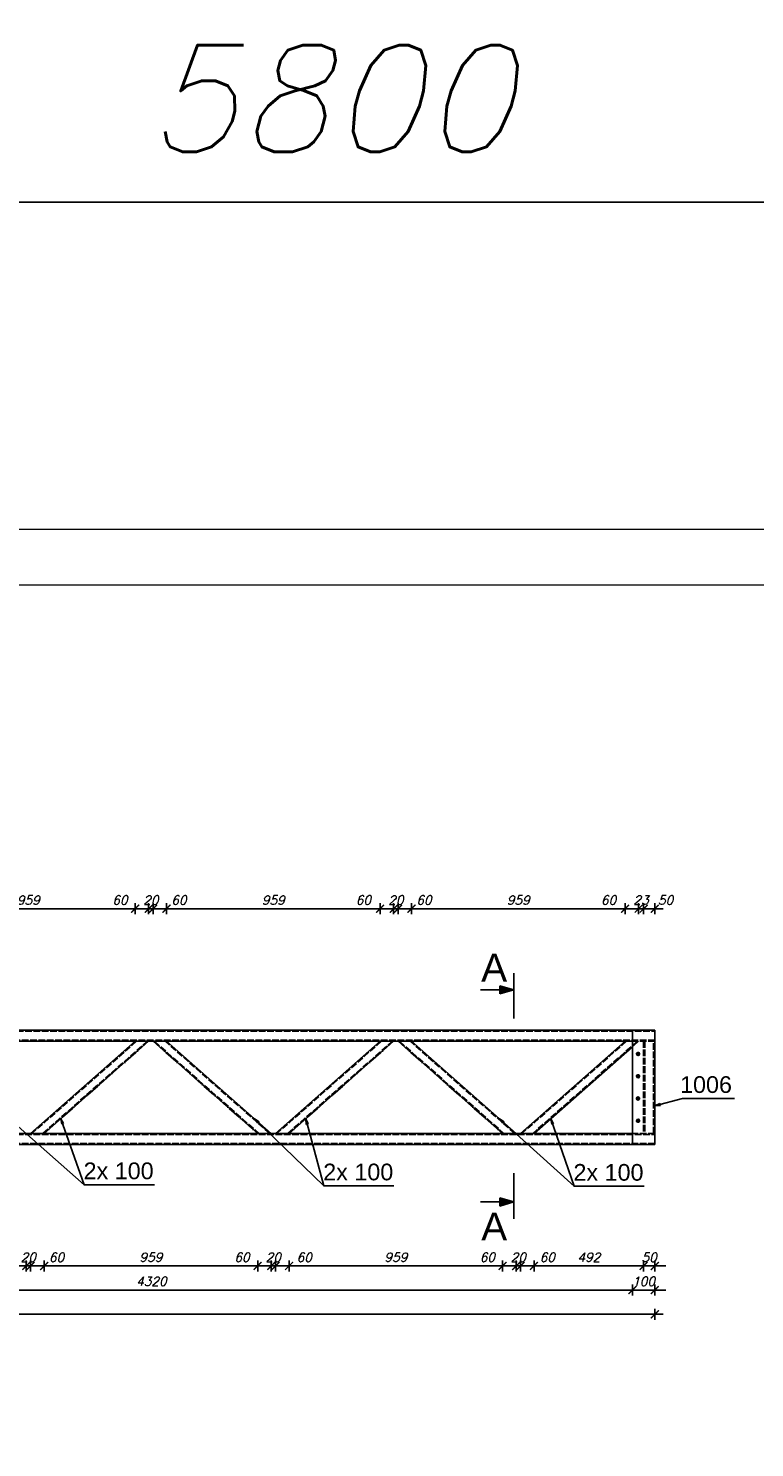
# Model space of a CAD drawing. Header units: millimetres. Extents: x 1814 to 94182, y 11562 to 49454.
# Tile 342 of 656: x 27848 to 28174, y 20910 to 21547. Entities that reach past the tile are written whole.
import ezdxf

# ---------------------------------------------------------------- set-up
doc = ezdxf.new("R2010")
doc.units = ezdxf.units.MM
doc.linetypes.add('ACAD_ISO02W100', pattern=[15, 12, -3])
doc.linetypes.add('ACAD_ISO04W100', pattern=[30, 24, -3, 0, -3])
doc.layers.add('pomoc', color=210, linetype='Continuous', lineweight=9, plot=False)
doc.layers.add('ramka', color=84, linetype='Continuous', lineweight=15)
doc.layers.add('wymiar', color=135, linetype='Continuous', lineweight=9)
doc.styles.add('ARIAL', font='arial.ttf')
doc.styles.add('CutSymbolDown', font='arial.ttf', dxfattribs={"height": 5})
doc.styles.add('CutSymbolUp', font='arial.ttf', dxfattribs={"height": 5})
doc.styles.add('WYMIARY', font='simplex.shx', dxfattribs={"oblique": 15})
doc.dimstyles.new('1-25', dxfattribs={"dimscale": 25, "dimtxt": 0.16, "dimasz": 0.2, "dimexe": 0.1, "dimexo": 0.1, "dimgap": 0.075, "dimtad": 1, "dimdec": 0, "dimlfac": 10, "dimrnd": 0.01, "dimzin": 9, "dimtxsty": 'WYMIARY', "dimblk": 'ARCHTICK', "dimcen": 0.2, "dimdle": 0.15, "dimadec": 1, "dimazin": 1, "dimtfac": 1, "dimtdec": 0, "dimtix": 1, "dimtmove": 2, "dimatfit": 3, "dimldrblk": 'ARCHTICK', "dimfxl": 0, "dimarcsym": 0})
doc.dimstyles.new('1-50', dxfattribs={"dimscale": 50, "dimtxt": 0.16, "dimasz": 0.2, "dimexe": 0.1, "dimexo": 0.1, "dimgap": 0.075, "dimtad": 1, "dimdec": 1, "dimrnd": 0.1, "dimzin": 9, "dimtxsty": 'WYMIARY', "dimblk": 'ARCHTICK', "dimcen": 0.2, "dimdle": 0.15, "dimadec": 1, "dimazin": 1, "dimtfac": 1, "dimtdec": 1, "dimtix": 1, "dimtmove": 2, "dimatfit": 3, "dimldrblk": 'ARCHTICK', "dimfxl": 0, "dimarcsym": 0})

# ---------------------------------------------------------------- blocks, each defined once
blk = doc.blocks.new('sectionup')
blk.add_hatch(color=256).paths.add_polyline_path([(-2.55, 0.73), (-2.55, -0.73), (0, 0)])
at = {"color": 7, "linetype": 'Continuous'}
for p, q in [((0, 3), (0, -5.15)), ((-6, 0), (-2.55, 0))]:
    blk.add_line(p, q, dxfattribs=at)
for p, q in [((0, 0), (-2.55, 0.73)), ((-2.55, 0.73), (-2.55, -0.73)), ((0, 0), (-2.55, -0.73))]:
    blk.add_line(p, q)
blk = doc.blocks.new('sectiondown')
blk.add_hatch(color=256).paths.add_polyline_path([(0, 0), (-2.55, 0.73), (-2.55, -0.73)])
at = {"color": 7, "linetype": 'Continuous'}
for p, q in [((0, -3), (0, 5.15)), ((-6, 0), (-2.55, 0))]:
    blk.add_line(p, q, dxfattribs=at)
for p, q in [((0, 0), (-2.55, 0.73)), ((-2.55, -0.73), (-2.55, 0.73)), ((0, 0), (-2.55, -0.73))]:
    blk.add_line(p, q)
blk = doc.blocks.new('_ARCHTICK')
at = {"color": 0, "linetype": 'ByBlock', "lineweight": -2}
blk.add_solid([(0.398, 0.309), (0.309, 0.398), (-0.309, -0.398), (-0.398, -0.309)], dxfattribs=at)
blk = doc.blocks.new('*D2740')
at = {"layer": 'Defpoints', "color": 0}
for p in [(28124.21, 21151.56), (28124.21, 21092.02), (28129.21, 21092.02)]:
    blk.add_point(p, dxfattribs=at)
at = {"layer": 'wymiar', "color": 0, "lineweight": -2}
for p, q in [((28132.96, 21151.56), (28120.46, 21151.56)), ((28124.21, 21149.06), (28124.21, 21154.06)), ((28129.21, 21149.06), (28129.21, 21154.06))]:
    blk.add_line(p, q, dxfattribs=at)
at = {"layer": 'wymiar', "color": 0, "lineweight": -2, "xscale": 5, "yscale": 5, "zscale": 5, "rotation": 180}
blk.add_blockref('_ARCHTICK', (28124.21, 21151.56), dxfattribs=at)
at = {"layer": 'wymiar', "color": 0, "lineweight": -2, "xscale": 5, "yscale": 5, "zscale": 5}
blk.add_blockref('_ARCHTICK', (28129.21, 21151.56), dxfattribs=at)
at = {"layer": 'wymiar', "color": 0, "insert": (28134.08, 21155.44), "char_height": 4, "attachment_point": 5, "style": 'WYMIARY'}
blk.add_mtext('50', dxfattribs=at)
blk = doc.blocks.new('*D2741')
at = {"layer": 'Defpoints', "color": 0}
for p in [(28121.96, 21151.56), (28121.96, 21092.02), (28124.21, 21092.02)]:
    blk.add_point(p, dxfattribs=at)
at = {"layer": 'wymiar', "color": 0, "lineweight": -2}
for p, q in [((28121.96, 21151.56), (28116.96, 21151.56)), ((28121.96, 21149.06), (28121.96, 21154.06)), ((28124.21, 21151.56), (28121.96, 21151.56)), ((28124.21, 21149.06), (28124.21, 21154.06)), ((28124.21, 21151.56), (28129.21, 21151.56))]:
    blk.add_line(p, q, dxfattribs=at)
at = {"layer": 'wymiar', "color": 0, "lineweight": -2, "xscale": 5, "yscale": 5, "zscale": 5}
blk.add_blockref('_ARCHTICK', (28121.96, 21151.56), dxfattribs=at)
at = {"layer": 'wymiar', "color": 0, "lineweight": -2, "xscale": 5, "yscale": 5, "zscale": 5, "rotation": 180}
blk.add_blockref('_ARCHTICK', (28124.21, 21151.56), dxfattribs=at)
at = {"layer": 'wymiar', "color": 0, "insert": (28123.09, 21155.44), "char_height": 4, "attachment_point": 5, "style": 'WYMIARY'}
blk.add_mtext('23', dxfattribs=at)
blk = doc.blocks.new('*D2742')
at = {"layer": 'Defpoints', "color": 0}
for p in [(28115.91, 21151.56), (28115.91, 21092.02), (28121.96, 21092.02)]:
    blk.add_point(p, dxfattribs=at)
at = {"layer": 'wymiar', "color": 0, "lineweight": -2}
for p, q in [((28125.71, 21151.56), (28112.16, 21151.56)), ((28115.91, 21149.06), (28115.91, 21154.06)), ((28121.96, 21149.06), (28121.96, 21154.06))]:
    blk.add_line(p, q, dxfattribs=at)
at = {"layer": 'wymiar', "color": 0, "lineweight": -2, "xscale": 5, "yscale": 5, "zscale": 5, "rotation": 180}
blk.add_blockref('_ARCHTICK', (28115.91, 21151.56), dxfattribs=at)
at = {"layer": 'wymiar', "color": 0, "lineweight": -2, "xscale": 5, "yscale": 5, "zscale": 5}
blk.add_blockref('_ARCHTICK', (28121.96, 21151.56), dxfattribs=at)
at = {"layer": 'wymiar', "color": 0, "insert": (28108.49, 21155.44), "char_height": 4, "attachment_point": 5, "style": 'WYMIARY'}
blk.add_mtext('60', dxfattribs=at)
blk = doc.blocks.new('*D2743')
at = {"layer": 'Defpoints', "color": 0}
for p in [(28020.01, 21151.56), (28020.01, 21092.02), (28115.91, 21092.02)]:
    blk.add_point(p, dxfattribs=at)
at = {"layer": 'wymiar', "color": 0, "lineweight": -2}
for p, q in [((28119.66, 21151.56), (28016.26, 21151.56)), ((28020.01, 21149.06), (28020.01, 21154.06)), ((28115.91, 21149.06), (28115.91, 21154.06))]:
    blk.add_line(p, q, dxfattribs=at)
at = {"layer": 'wymiar', "color": 0, "lineweight": -2, "xscale": 5, "yscale": 5, "zscale": 5, "rotation": 180}
blk.add_blockref('_ARCHTICK', (28020.01, 21151.56), dxfattribs=at)
at = {"layer": 'wymiar', "color": 0, "lineweight": -2, "xscale": 5, "yscale": 5, "zscale": 5}
blk.add_blockref('_ARCHTICK', (28115.91, 21151.56), dxfattribs=at)
at = {"layer": 'wymiar', "color": 0, "insert": (28067.96, 21155.44), "char_height": 4, "attachment_point": 5, "style": 'WYMIARY'}
blk.add_mtext('959', dxfattribs=at)
blk = doc.blocks.new('*D2744')
at = {"layer": 'Defpoints', "color": 0}
for p in [(28013.96, 21151.56), (28013.96, 21092.02), (28020.01, 21092.02)]:
    blk.add_point(p, dxfattribs=at)
at = {"layer": 'wymiar', "color": 0, "lineweight": -2}
for p, q in [((28023.76, 21151.56), (28010.21, 21151.56)), ((28013.96, 21149.06), (28013.96, 21154.06)), ((28020.01, 21149.06), (28020.01, 21154.06))]:
    blk.add_line(p, q, dxfattribs=at)
at = {"layer": 'wymiar', "color": 0, "lineweight": -2, "xscale": 5, "yscale": 5, "zscale": 5, "rotation": 180}
blk.add_blockref('_ARCHTICK', (28013.96, 21151.56), dxfattribs=at)
at = {"layer": 'wymiar', "color": 0, "lineweight": -2, "xscale": 5, "yscale": 5, "zscale": 5}
blk.add_blockref('_ARCHTICK', (28020.01, 21151.56), dxfattribs=at)
at = {"layer": 'wymiar', "color": 0, "insert": (28025.6, 21155.44), "char_height": 4, "attachment_point": 5, "style": 'WYMIARY'}
blk.add_mtext('60', dxfattribs=at)
blk = doc.blocks.new('*D2745')
at = {"layer": 'Defpoints', "color": 0}
for p in [(28011.96, 21151.56), (28011.96, 21092.02), (28013.96, 21092.02)]:
    blk.add_point(p, dxfattribs=at)
at = {"layer": 'wymiar', "color": 0, "lineweight": -2}
for p, q in [((28011.96, 21151.56), (28006.96, 21151.56)), ((28011.96, 21149.06), (28011.96, 21154.06)), ((28013.96, 21151.56), (28011.96, 21151.56)), ((28013.96, 21149.06), (28013.96, 21154.06)), ((28013.96, 21151.56), (28018.96, 21151.56))]:
    blk.add_line(p, q, dxfattribs=at)
at = {"layer": 'wymiar', "color": 0, "lineweight": -2, "xscale": 5, "yscale": 5, "zscale": 5}
blk.add_blockref('_ARCHTICK', (28011.96, 21151.56), dxfattribs=at)
at = {"layer": 'wymiar', "color": 0, "lineweight": -2, "xscale": 5, "yscale": 5, "zscale": 5, "rotation": 180}
blk.add_blockref('_ARCHTICK', (28013.96, 21151.56), dxfattribs=at)
at = {"layer": 'wymiar', "color": 0, "insert": (28012.96, 21155.44), "char_height": 4, "attachment_point": 5, "style": 'WYMIARY'}
blk.add_mtext('20', dxfattribs=at)
blk = doc.blocks.new('*D2746')
at = {"layer": 'Defpoints', "color": 0}
for p in [(28005.91, 21151.56), (28005.91, 21092.02), (28011.96, 21092.02)]:
    blk.add_point(p, dxfattribs=at)
at = {"layer": 'wymiar', "color": 0, "lineweight": -2}
for p, q in [((28015.71, 21151.56), (28002.16, 21151.56)), ((28005.91, 21149.06), (28005.91, 21154.06)), ((28011.96, 21149.06), (28011.96, 21154.06))]:
    blk.add_line(p, q, dxfattribs=at)
at = {"layer": 'wymiar', "color": 0, "lineweight": -2, "xscale": 5, "yscale": 5, "zscale": 5, "rotation": 180}
blk.add_blockref('_ARCHTICK', (28005.91, 21151.56), dxfattribs=at)
at = {"layer": 'wymiar', "color": 0, "lineweight": -2, "xscale": 5, "yscale": 5, "zscale": 5}
blk.add_blockref('_ARCHTICK', (28011.96, 21151.56), dxfattribs=at)
at = {"layer": 'wymiar', "color": 0, "insert": (27998.41, 21155.44), "char_height": 4, "attachment_point": 5, "style": 'WYMIARY'}
blk.add_mtext('60', dxfattribs=at)
blk = doc.blocks.new('*D2747')
at = {"layer": 'Defpoints', "color": 0}
for p in [(27910.01, 21151.56), (27910.01, 21092.02), (28005.91, 21092.02)]:
    blk.add_point(p, dxfattribs=at)
at = {"layer": 'wymiar', "color": 0, "lineweight": -2}
for p, q in [((28009.66, 21151.56), (27906.26, 21151.56)), ((27910.01, 21149.06), (27910.01, 21154.06)), ((28005.91, 21149.06), (28005.91, 21154.06))]:
    blk.add_line(p, q, dxfattribs=at)
at = {"layer": 'wymiar', "color": 0, "lineweight": -2, "xscale": 5, "yscale": 5, "zscale": 5, "rotation": 180}
blk.add_blockref('_ARCHTICK', (27910.01, 21151.56), dxfattribs=at)
at = {"layer": 'wymiar', "color": 0, "lineweight": -2, "xscale": 5, "yscale": 5, "zscale": 5}
blk.add_blockref('_ARCHTICK', (28005.91, 21151.56), dxfattribs=at)
at = {"layer": 'wymiar', "color": 0, "insert": (27957.96, 21155.44), "char_height": 4, "attachment_point": 5, "style": 'WYMIARY'}
blk.add_mtext('959', dxfattribs=at)
blk = doc.blocks.new('*D2700')
at = {"layer": 'Defpoints', "color": 0}
for p in [(27903.96, 21151.56), (27903.96, 21092.02), (27910.01, 21092.02)]:
    blk.add_point(p, dxfattribs=at)
at = {"layer": 'wymiar', "color": 0, "lineweight": -2}
for p, q in [((27913.76, 21151.56), (27900.21, 21151.56)), ((27903.96, 21149.06), (27903.96, 21154.06)), ((27910.01, 21149.06), (27910.01, 21154.06))]:
    blk.add_line(p, q, dxfattribs=at)
at = {"layer": 'wymiar', "color": 0, "lineweight": -2, "xscale": 5, "yscale": 5, "zscale": 5, "rotation": 180}
blk.add_blockref('_ARCHTICK', (27903.96, 21151.56), dxfattribs=at)
at = {"layer": 'wymiar', "color": 0, "lineweight": -2, "xscale": 5, "yscale": 5, "zscale": 5}
blk.add_blockref('_ARCHTICK', (27910.01, 21151.56), dxfattribs=at)
at = {"layer": 'wymiar', "color": 0, "insert": (27915.56, 21155.44), "char_height": 4, "attachment_point": 5, "style": 'WYMIARY'}
blk.add_mtext('60', dxfattribs=at)
blk = doc.blocks.new('*D2701')
at = {"layer": 'Defpoints', "color": 0}
for p in [(27901.96, 21151.56), (27901.96, 21092.02), (27903.96, 21092.02)]:
    blk.add_point(p, dxfattribs=at)
at = {"layer": 'wymiar', "color": 0, "lineweight": -2}
for p, q in [((27901.96, 21151.56), (27896.96, 21151.56)), ((27901.96, 21149.06), (27901.96, 21154.06)), ((27903.96, 21151.56), (27901.96, 21151.56)), ((27903.96, 21149.06), (27903.96, 21154.06)), ((27903.96, 21151.56), (27908.96, 21151.56))]:
    blk.add_line(p, q, dxfattribs=at)
at = {"layer": 'wymiar', "color": 0, "lineweight": -2, "xscale": 5, "yscale": 5, "zscale": 5}
blk.add_blockref('_ARCHTICK', (27901.96, 21151.56), dxfattribs=at)
at = {"layer": 'wymiar', "color": 0, "lineweight": -2, "xscale": 5, "yscale": 5, "zscale": 5, "rotation": 180}
blk.add_blockref('_ARCHTICK', (27903.96, 21151.56), dxfattribs=at)
at = {"layer": 'wymiar', "color": 0, "insert": (27902.96, 21155.44), "char_height": 4, "attachment_point": 5, "style": 'WYMIARY'}
blk.add_mtext('20', dxfattribs=at)
blk = doc.blocks.new('*D2702')
at = {"layer": 'Defpoints', "color": 0}
for p in [(27895.91, 21151.56), (27895.91, 21092.02), (27901.96, 21092.02)]:
    blk.add_point(p, dxfattribs=at)
at = {"layer": 'wymiar', "color": 0, "lineweight": -2}
for p, q in [((27905.71, 21151.56), (27892.16, 21151.56)), ((27895.91, 21149.06), (27895.91, 21154.06)), ((27901.96, 21149.06), (27901.96, 21154.06))]:
    blk.add_line(p, q, dxfattribs=at)
at = {"layer": 'wymiar', "color": 0, "lineweight": -2, "xscale": 5, "yscale": 5, "zscale": 5, "rotation": 180}
blk.add_blockref('_ARCHTICK', (27895.91, 21151.56), dxfattribs=at)
at = {"layer": 'wymiar', "color": 0, "lineweight": -2, "xscale": 5, "yscale": 5, "zscale": 5}
blk.add_blockref('_ARCHTICK', (27901.96, 21151.56), dxfattribs=at)
at = {"layer": 'wymiar', "color": 0, "insert": (27889.09, 21155.44), "char_height": 4, "attachment_point": 5, "style": 'WYMIARY'}
blk.add_mtext('60', dxfattribs=at)
blk = doc.blocks.new('*D2703')
at = {"layer": 'Defpoints', "color": 0}
for p in [(27800.01, 21151.56), (27800.01, 21092.02), (27895.91, 21092.02)]:
    blk.add_point(p, dxfattribs=at)
at = {"layer": 'wymiar', "color": 0, "lineweight": -2}
for p, q in [((27899.66, 21151.56), (27796.26, 21151.56)), ((27800.01, 21149.06), (27800.01, 21154.06)), ((27895.91, 21149.06), (27895.91, 21154.06))]:
    blk.add_line(p, q, dxfattribs=at)
at = {"layer": 'wymiar', "color": 0, "lineweight": -2, "xscale": 5, "yscale": 5, "zscale": 5, "rotation": 180}
blk.add_blockref('_ARCHTICK', (27800.01, 21151.56), dxfattribs=at)
at = {"layer": 'wymiar', "color": 0, "lineweight": -2, "xscale": 5, "yscale": 5, "zscale": 5}
blk.add_blockref('_ARCHTICK', (27895.91, 21151.56), dxfattribs=at)
at = {"layer": 'wymiar', "color": 0, "insert": (27847.96, 21155.44), "char_height": 4, "attachment_point": 5, "style": 'WYMIARY'}
blk.add_mtext('959', dxfattribs=at)
blk = doc.blocks.new('*D2722')
at = {"layer": 'Defpoints', "color": 0}
for p in [(28124.21, 21050.62), (28129.21, 21050.62), (28124.21, 20991.12)]:
    blk.add_point(p, dxfattribs=at)
at = {"layer": 'wymiar', "color": 0, "lineweight": -2}
for p, q in [((28124.21, 20991.12), (28119.21, 20991.12)), ((28124.21, 20993.62), (28124.21, 20988.62)), ((28129.21, 20991.12), (28124.21, 20991.12)), ((28129.21, 20993.62), (28129.21, 20988.62)), ((28129.21, 20991.12), (28134.21, 20991.12))]:
    blk.add_line(p, q, dxfattribs=at)
at = {"layer": 'wymiar', "color": 0, "lineweight": -2, "xscale": 5, "yscale": 5, "zscale": 5}
blk.add_blockref('_ARCHTICK', (28124.21, 20991.12), dxfattribs=at)
at = {"layer": 'wymiar', "color": 0, "lineweight": -2, "xscale": 5, "yscale": 5, "zscale": 5, "rotation": 180}
blk.add_blockref('_ARCHTICK', (28129.21, 20991.12), dxfattribs=at)
at = {"layer": 'wymiar', "color": 0, "insert": (28126.71, 20995), "char_height": 4, "attachment_point": 5, "style": 'WYMIARY'}
blk.add_mtext('50', dxfattribs=at)
blk = doc.blocks.new('*D2723')
at = {"layer": 'Defpoints', "color": 0}
for p in [(28075.01, 21050.62), (28124.21, 21050.62), (28075.01, 20991.12)]:
    blk.add_point(p, dxfattribs=at)
at = {"layer": 'wymiar', "color": 0, "lineweight": -2}
for p, q in [((28127.96, 20991.12), (28071.26, 20991.12)), ((28075.01, 20993.62), (28075.01, 20988.62)), ((28124.21, 20993.62), (28124.21, 20988.62))]:
    blk.add_line(p, q, dxfattribs=at)
at = {"layer": 'wymiar', "color": 0, "lineweight": -2, "xscale": 5, "yscale": 5, "zscale": 5, "rotation": 180}
blk.add_blockref('_ARCHTICK', (28075.01, 20991.12), dxfattribs=at)
at = {"layer": 'wymiar', "color": 0, "lineweight": -2, "xscale": 5, "yscale": 5, "zscale": 5}
blk.add_blockref('_ARCHTICK', (28124.21, 20991.12), dxfattribs=at)
at = {"layer": 'wymiar', "color": 0, "insert": (28099.61, 20995), "char_height": 4, "attachment_point": 5, "style": 'WYMIARY'}
blk.add_mtext('492', dxfattribs=at)
blk = doc.blocks.new('*D2724')
at = {"layer": 'Defpoints', "color": 0}
for p in [(28068.96, 21050.62), (28075.01, 21050.62), (28068.96, 20991.12)]:
    blk.add_point(p, dxfattribs=at)
at = {"layer": 'wymiar', "color": 0, "lineweight": -2}
for p, q in [((28078.76, 20991.12), (28065.21, 20991.12)), ((28068.96, 20993.62), (28068.96, 20988.62)), ((28075.01, 20993.62), (28075.01, 20988.62))]:
    blk.add_line(p, q, dxfattribs=at)
at = {"layer": 'wymiar', "color": 0, "lineweight": -2, "xscale": 5, "yscale": 5, "zscale": 5, "rotation": 180}
blk.add_blockref('_ARCHTICK', (28068.96, 20991.12), dxfattribs=at)
at = {"layer": 'wymiar', "color": 0, "lineweight": -2, "xscale": 5, "yscale": 5, "zscale": 5}
blk.add_blockref('_ARCHTICK', (28075.01, 20991.12), dxfattribs=at)
at = {"layer": 'wymiar', "color": 0, "insert": (28080.98, 20995), "char_height": 4, "attachment_point": 5, "style": 'WYMIARY'}
blk.add_mtext('60', dxfattribs=at)
blk = doc.blocks.new('*D2725')
at = {"layer": 'Defpoints', "color": 0}
for p in [(28066.96, 21050.62), (28068.96, 21050.62), (28066.96, 20991.12)]:
    blk.add_point(p, dxfattribs=at)
at = {"layer": 'wymiar', "color": 0, "lineweight": -2}
for p, q in [((28066.96, 20991.12), (28061.96, 20991.12)), ((28066.96, 20993.62), (28066.96, 20988.62)), ((28068.96, 20991.12), (28066.96, 20991.12)), ((28068.96, 20993.62), (28068.96, 20988.62)), ((28068.96, 20991.12), (28073.96, 20991.12))]:
    blk.add_line(p, q, dxfattribs=at)
at = {"layer": 'wymiar', "color": 0, "lineweight": -2, "xscale": 5, "yscale": 5, "zscale": 5}
blk.add_blockref('_ARCHTICK', (28066.96, 20991.12), dxfattribs=at)
at = {"layer": 'wymiar', "color": 0, "lineweight": -2, "xscale": 5, "yscale": 5, "zscale": 5, "rotation": 180}
blk.add_blockref('_ARCHTICK', (28068.96, 20991.12), dxfattribs=at)
at = {"layer": 'wymiar', "color": 0, "insert": (28067.96, 20995), "char_height": 4, "attachment_point": 5, "style": 'WYMIARY'}
blk.add_mtext('20', dxfattribs=at)
blk = doc.blocks.new('*D2726')
at = {"layer": 'Defpoints', "color": 0}
for p in [(28060.91, 21050.62), (28066.96, 21050.62), (28060.91, 20991.12)]:
    blk.add_point(p, dxfattribs=at)
at = {"layer": 'wymiar', "color": 0, "lineweight": -2}
for p, q in [((28070.71, 20991.12), (28057.16, 20991.12)), ((28060.91, 20993.62), (28060.91, 20988.62)), ((28066.96, 20993.62), (28066.96, 20988.62))]:
    blk.add_line(p, q, dxfattribs=at)
at = {"layer": 'wymiar', "color": 0, "lineweight": -2, "xscale": 5, "yscale": 5, "zscale": 5, "rotation": 180}
blk.add_blockref('_ARCHTICK', (28060.91, 20991.12), dxfattribs=at)
at = {"layer": 'wymiar', "color": 0, "lineweight": -2, "xscale": 5, "yscale": 5, "zscale": 5}
blk.add_blockref('_ARCHTICK', (28066.96, 20991.12), dxfattribs=at)
at = {"layer": 'wymiar', "color": 0, "insert": (28054.07, 20995), "char_height": 4, "attachment_point": 5, "style": 'WYMIARY'}
blk.add_mtext('60', dxfattribs=at)
blk = doc.blocks.new('*D2727')
at = {"layer": 'Defpoints', "color": 0}
for p in [(27965.01, 21050.62), (28060.91, 21050.62), (27965.01, 20991.12)]:
    blk.add_point(p, dxfattribs=at)
at = {"layer": 'wymiar', "color": 0, "lineweight": -2}
for p, q in [((28064.66, 20991.12), (27961.26, 20991.12)), ((27965.01, 20993.62), (27965.01, 20988.62)), ((28060.91, 20993.62), (28060.91, 20988.62))]:
    blk.add_line(p, q, dxfattribs=at)
at = {"layer": 'wymiar', "color": 0, "lineweight": -2, "xscale": 5, "yscale": 5, "zscale": 5, "rotation": 180}
blk.add_blockref('_ARCHTICK', (27965.01, 20991.12), dxfattribs=at)
at = {"layer": 'wymiar', "color": 0, "lineweight": -2, "xscale": 5, "yscale": 5, "zscale": 5}
blk.add_blockref('_ARCHTICK', (28060.91, 20991.12), dxfattribs=at)
at = {"layer": 'wymiar', "color": 0, "insert": (28012.96, 20995), "char_height": 4, "attachment_point": 5, "style": 'WYMIARY'}
blk.add_mtext('959', dxfattribs=at)
blk = doc.blocks.new('*D2728')
at = {"layer": 'Defpoints', "color": 0}
for p in [(27958.96, 21050.62), (27965.01, 21050.62), (27958.96, 20991.12)]:
    blk.add_point(p, dxfattribs=at)
at = {"layer": 'wymiar', "color": 0, "lineweight": -2}
for p, q in [((27968.76, 20991.12), (27955.21, 20991.12)), ((27958.96, 20993.62), (27958.96, 20988.62)), ((27965.01, 20993.62), (27965.01, 20988.62))]:
    blk.add_line(p, q, dxfattribs=at)
at = {"layer": 'wymiar', "color": 0, "lineweight": -2, "xscale": 5, "yscale": 5, "zscale": 5, "rotation": 180}
blk.add_blockref('_ARCHTICK', (27958.96, 20991.12), dxfattribs=at)
at = {"layer": 'wymiar', "color": 0, "lineweight": -2, "xscale": 5, "yscale": 5, "zscale": 5}
blk.add_blockref('_ARCHTICK', (27965.01, 20991.12), dxfattribs=at)
at = {"layer": 'wymiar', "color": 0, "insert": (27971.84, 20995), "char_height": 4, "attachment_point": 5, "style": 'WYMIARY'}
blk.add_mtext('60', dxfattribs=at)
blk = doc.blocks.new('*D2729')
at = {"layer": 'Defpoints', "color": 0}
for p in [(27956.96, 21050.62), (27958.96, 21050.62), (27956.96, 20991.12)]:
    blk.add_point(p, dxfattribs=at)
at = {"layer": 'wymiar', "color": 0, "lineweight": -2}
for p, q in [((27956.96, 20991.12), (27951.96, 20991.12)), ((27956.96, 20993.62), (27956.96, 20988.62)), ((27958.96, 20991.12), (27956.96, 20991.12)), ((27958.96, 20993.62), (27958.96, 20988.62)), ((27958.96, 20991.12), (27963.96, 20991.12))]:
    blk.add_line(p, q, dxfattribs=at)
at = {"layer": 'wymiar', "color": 0, "lineweight": -2, "xscale": 5, "yscale": 5, "zscale": 5}
blk.add_blockref('_ARCHTICK', (27956.96, 20991.12), dxfattribs=at)
at = {"layer": 'wymiar', "color": 0, "lineweight": -2, "xscale": 5, "yscale": 5, "zscale": 5, "rotation": 180}
blk.add_blockref('_ARCHTICK', (27958.96, 20991.12), dxfattribs=at)
at = {"layer": 'wymiar', "color": 0, "insert": (27957.96, 20995), "char_height": 4, "attachment_point": 5, "style": 'WYMIARY'}
blk.add_mtext('20', dxfattribs=at)
blk = doc.blocks.new('*D2730')
at = {"layer": 'Defpoints', "color": 0}
for p in [(27950.91, 21050.62), (27956.96, 21050.62), (27950.91, 20991.12)]:
    blk.add_point(p, dxfattribs=at)
at = {"layer": 'wymiar', "color": 0, "lineweight": -2}
for p, q in [((27960.71, 20991.12), (27947.16, 20991.12)), ((27950.91, 20993.62), (27950.91, 20988.62)), ((27956.96, 20993.62), (27956.96, 20988.62))]:
    blk.add_line(p, q, dxfattribs=at)
at = {"layer": 'wymiar', "color": 0, "lineweight": -2, "xscale": 5, "yscale": 5, "zscale": 5, "rotation": 180}
blk.add_blockref('_ARCHTICK', (27950.91, 20991.12), dxfattribs=at)
at = {"layer": 'wymiar', "color": 0, "lineweight": -2, "xscale": 5, "yscale": 5, "zscale": 5}
blk.add_blockref('_ARCHTICK', (27956.96, 20991.12), dxfattribs=at)
at = {"layer": 'wymiar', "color": 0, "insert": (27943.88, 20995), "char_height": 4, "attachment_point": 5, "style": 'WYMIARY'}
blk.add_mtext('60', dxfattribs=at)
blk = doc.blocks.new('*D2731')
at = {"layer": 'Defpoints', "color": 0}
for p in [(27855.01, 21050.62), (27950.91, 21050.62), (27855.01, 20991.12)]:
    blk.add_point(p, dxfattribs=at)
at = {"layer": 'wymiar', "color": 0, "lineweight": -2}
for p, q in [((27954.66, 20991.12), (27851.26, 20991.12)), ((27855.01, 20993.62), (27855.01, 20988.62)), ((27950.91, 20993.62), (27950.91, 20988.62))]:
    blk.add_line(p, q, dxfattribs=at)
at = {"layer": 'wymiar', "color": 0, "lineweight": -2, "xscale": 5, "yscale": 5, "zscale": 5, "rotation": 180}
blk.add_blockref('_ARCHTICK', (27855.01, 20991.12), dxfattribs=at)
at = {"layer": 'wymiar', "color": 0, "lineweight": -2, "xscale": 5, "yscale": 5, "zscale": 5}
blk.add_blockref('_ARCHTICK', (27950.91, 20991.12), dxfattribs=at)
at = {"layer": 'wymiar', "color": 0, "insert": (27902.96, 20995), "char_height": 4, "attachment_point": 5, "style": 'WYMIARY'}
blk.add_mtext('959', dxfattribs=at)
blk = doc.blocks.new('*D2732')
at = {"layer": 'Defpoints', "color": 0}
for p in [(27848.96, 21050.62), (27855.01, 21050.62), (27848.96, 20991.12)]:
    blk.add_point(p, dxfattribs=at)
at = {"layer": 'wymiar', "color": 0, "lineweight": -2}
for p, q in [((27858.76, 20991.12), (27845.21, 20991.12)), ((27848.96, 20993.62), (27848.96, 20988.62)), ((27855.01, 20993.62), (27855.01, 20988.62))]:
    blk.add_line(p, q, dxfattribs=at)
at = {"layer": 'wymiar', "color": 0, "lineweight": -2, "xscale": 5, "yscale": 5, "zscale": 5, "rotation": 180}
blk.add_blockref('_ARCHTICK', (27848.96, 20991.12), dxfattribs=at)
at = {"layer": 'wymiar', "color": 0, "lineweight": -2, "xscale": 5, "yscale": 5, "zscale": 5}
blk.add_blockref('_ARCHTICK', (27855.01, 20991.12), dxfattribs=at)
at = {"layer": 'wymiar', "color": 0, "insert": (27860.59, 20995), "char_height": 4, "attachment_point": 5, "style": 'WYMIARY'}
blk.add_mtext('60', dxfattribs=at)
blk = doc.blocks.new('*D2733')
at = {"layer": 'Defpoints', "color": 0}
for p in [(27846.96, 21050.62), (27848.96, 21050.62), (27846.96, 20991.12)]:
    blk.add_point(p, dxfattribs=at)
at = {"layer": 'wymiar', "color": 0, "lineweight": -2}
for p, q in [((27846.96, 20991.12), (27841.96, 20991.12)), ((27846.96, 20993.62), (27846.96, 20988.62)), ((27848.96, 20991.12), (27846.96, 20991.12)), ((27848.96, 20993.62), (27848.96, 20988.62)), ((27848.96, 20991.12), (27853.96, 20991.12))]:
    blk.add_line(p, q, dxfattribs=at)
at = {"layer": 'wymiar', "color": 0, "lineweight": -2, "xscale": 5, "yscale": 5, "zscale": 5}
blk.add_blockref('_ARCHTICK', (27846.96, 20991.12), dxfattribs=at)
at = {"layer": 'wymiar', "color": 0, "lineweight": -2, "xscale": 5, "yscale": 5, "zscale": 5, "rotation": 180}
blk.add_blockref('_ARCHTICK', (27848.96, 20991.12), dxfattribs=at)
at = {"layer": 'wymiar', "color": 0, "insert": (27847.96, 20995), "char_height": 4, "attachment_point": 5, "style": 'WYMIARY'}
blk.add_mtext('20', dxfattribs=at)
blk = doc.blocks.new('*D2734')
at = {"layer": 'Defpoints', "color": 0}
for p in [(27840.91, 21050.62), (27846.96, 21050.62), (27840.91, 20991.12)]:
    blk.add_point(p, dxfattribs=at)
at = {"layer": 'wymiar', "color": 0, "lineweight": -2}
for p, q in [((27850.71, 20991.12), (27837.16, 20991.12)), ((27840.91, 20993.62), (27840.91, 20988.62)), ((27846.96, 20993.62), (27846.96, 20988.62))]:
    blk.add_line(p, q, dxfattribs=at)
at = {"layer": 'wymiar', "color": 0, "lineweight": -2, "xscale": 5, "yscale": 5, "zscale": 5, "rotation": 180}
blk.add_blockref('_ARCHTICK', (27840.91, 20991.12), dxfattribs=at)
at = {"layer": 'wymiar', "color": 0, "lineweight": -2, "xscale": 5, "yscale": 5, "zscale": 5}
blk.add_blockref('_ARCHTICK', (27846.96, 20991.12), dxfattribs=at)
at = {"layer": 'wymiar', "color": 0, "insert": (27833.29, 20995), "char_height": 4, "attachment_point": 5, "style": 'WYMIARY'}
blk.add_mtext('60', dxfattribs=at)
blk = doc.blocks.new('*D2760')
at = {"layer": 'Defpoints', "color": 0}
for p in [(28119.21, 21045.62), (28129.21, 21045.62), (28119.21, 20980.3)]:
    blk.add_point(p, dxfattribs=at)
at = {"layer": 'wymiar', "color": 0, "lineweight": -2}
for p, q in [((28119.21, 20980.3), (28114.21, 20980.3)), ((28119.21, 20982.8), (28119.21, 20977.8)), ((28129.21, 20980.3), (28119.21, 20980.3)), ((28129.21, 20982.8), (28129.21, 20977.8)), ((28129.21, 20980.3), (28134.21, 20980.3))]:
    blk.add_line(p, q, dxfattribs=at)
at = {"layer": 'wymiar', "color": 0, "lineweight": -2, "xscale": 5, "yscale": 5, "zscale": 5}
blk.add_blockref('_ARCHTICK', (28119.21, 20980.3), dxfattribs=at)
at = {"layer": 'wymiar', "color": 0, "lineweight": -2, "xscale": 5, "yscale": 5, "zscale": 5, "rotation": 180}
blk.add_blockref('_ARCHTICK', (28129.21, 20980.3), dxfattribs=at)
at = {"layer": 'wymiar', "color": 0, "insert": (28124.21, 20984.18), "char_height": 4, "attachment_point": 5, "style": 'WYMIARY'}
blk.add_mtext('100', dxfattribs=at)
blk = doc.blocks.new('*D2761')
at = {"layer": 'Defpoints', "color": 0}
for p in [(27687.21, 21051.85), (28119.21, 21045.62), (27687.21, 20980.3)]:
    blk.add_point(p, dxfattribs=at)
at = {"layer": 'wymiar', "color": 0, "lineweight": -2}
for p, q in [((28122.96, 20980.3), (27683.46, 20980.3)), ((27687.21, 20982.8), (27687.21, 20977.8)), ((28119.21, 20982.8), (28119.21, 20977.8))]:
    blk.add_line(p, q, dxfattribs=at)
at = {"layer": 'wymiar', "color": 0, "lineweight": -2, "xscale": 5, "yscale": 5, "zscale": 5, "rotation": 180}
blk.add_blockref('_ARCHTICK', (27687.21, 20980.3), dxfattribs=at)
at = {"layer": 'wymiar', "color": 0, "lineweight": -2, "xscale": 5, "yscale": 5, "zscale": 5}
blk.add_blockref('_ARCHTICK', (28119.21, 20980.3), dxfattribs=at)
at = {"layer": 'wymiar', "color": 0, "insert": (27903.21, 20984.18), "char_height": 4, "attachment_point": 5, "style": 'WYMIARY'}
blk.add_mtext('4320', dxfattribs=at)
blk = doc.blocks.new('*D2766')
at = {"layer": 'Defpoints', "color": 0}
for p in [(27369.21, 21045.62), (28129.21, 21045.62), (27369.21, 20969.41)]:
    blk.add_point(p, dxfattribs=at)
at = {"layer": 'wymiar', "color": 0, "lineweight": -2}
for p, q in [((27369.21, 20971.91), (27369.21, 20966.91)), ((28129.21, 20971.91), (28129.21, 20966.91)), ((28132.96, 20969.41), (27365.46, 20969.41))]:
    blk.add_line(p, q, dxfattribs=at)
at = {"layer": 'wymiar', "color": 0, "lineweight": -2, "xscale": 5, "yscale": 5, "zscale": 5, "rotation": 180}
blk.add_blockref('_ARCHTICK', (27369.21, 20969.41), dxfattribs=at)
at = {"layer": 'wymiar', "color": 0, "lineweight": -2, "xscale": 5, "yscale": 5, "zscale": 5}
blk.add_blockref('_ARCHTICK', (28129.21, 20969.41), dxfattribs=at)
at = {"layer": 'wymiar', "color": 0, "insert": (27749.21, 20973.28), "char_height": 4, "attachment_point": 5, "style": 'WYMIARY'}
blk.add_mtext('7600', dxfattribs=at)
blk = doc.blocks.new('*D3288')
at = {"layer": 'Defpoints', "color": 0}
for p in [(28708.07, 21468.95), (27258.07, 21322.09), (28708.07, 21322.09)]:
    blk.add_point(p, dxfattribs=at)
at = {"layer": 'wymiar', "color": 0, "lineweight": -2}
for p, q in [((27258.07, 21438.95), (27258.07, 21498.95)), ((28708.07, 21438.95), (28708.07, 21498.95)), ((27213.07, 21468.95), (28753.07, 21468.95))]:
    blk.add_line(p, q, dxfattribs=at)
at = {"layer": 'wymiar', "color": 0, "lineweight": -2, "xscale": 60, "yscale": 60, "zscale": 60, "rotation": 180}
blk.add_blockref('_ARCHTICK', (27258.07, 21468.95), dxfattribs=at)
at = {"layer": 'wymiar', "color": 0, "lineweight": -2, "xscale": 60, "yscale": 60, "zscale": 60}
blk.add_blockref('_ARCHTICK', (28708.07, 21468.95), dxfattribs=at)
at = {"layer": 'wymiar', "color": 0, "insert": (27983.07, 21515.45), "char_height": 48, "attachment_point": 5, "style": 'WYMIARY'}
blk.add_mtext('5800', dxfattribs=at)

msp = doc.modelspace()

# ---------------------------------------------------------------- linework, layer by layer
at = {"color": 10, "linetype": 'ACAD_ISO04W100', "ltscale": 0.25}
for p, q in [((28129.209, 21097.02), (27370.209, 21097.02)), ((27901.959, 21092.02), (27855.009, 21050.62)), ((27903.959, 21092.02), (27950.909, 21050.62)), ((28011.959, 21092.02), (27965.009, 21050.62)), ((28013.959, 21092.02), (28060.909, 21050.62)), ((28121.959, 21092.02), (28075.009, 21050.62)), ((28129.209, 21050.62), (28129.209, 21092.02)), ((28129.209, 21045.62), (27370.21, 21045.62))]:
    msp.add_line(p, q, dxfattribs=at)
at = {"color": 84, "linetype": 'ACAD_ISO02W100', "ltscale": 0.25}
for p, q in [((27370.209, 21096.52), (28129.209, 21096.52)), ((28129.209, 21092.52), (27370.209, 21092.52)), ((27896.516, 21092.019), (27849.566, 21050.62)), ((27854.404, 21050.62), (27901.354, 21092.019)), ((27904.564, 21092.019), (27951.514, 21050.62)), ((27956.352, 21050.62), (27909.402, 21092.019)), ((28006.516, 21092.019), (27959.566, 21050.62)), ((27964.404, 21050.62), (28011.354, 21092.019)), ((28014.564, 21092.019), (28061.514, 21050.62)), ((28066.352, 21050.62), (28019.402, 21092.019)), ((28116.516, 21092.019), (28069.566, 21050.62)), ((28121.354, 21092.019), (28074.404, 21050.62)), ((28129.209, 21092.02), (28119.209, 21092.02)), ((28121.959, 21092.019), (28119.209, 21089.595)), ((28124.209, 21092.02), (28124.209, 21050.62)), ((28124.709, 21092.02), (28124.709, 21050.62)), ((28128.709, 21050.62), (28128.709, 21092.02)), ((27370.21, 21050.12), (28129.209, 21050.12)), ((28129.209, 21050.62), (28119.209, 21050.62)), ((28129.209, 21046.12), (27370.21, 21046.12))]:
    msp.add_line(p, q, dxfattribs=at)
at = {"color": 145, "linetype": 'Continuous', "ltscale": 0.25}
for p, q in [((28119.209, 21097.02), (27687.21, 21097.02)), ((28129.209, 21097.02), (28119.209, 21097.02)), ((28119.209, 21097.02), (28119.209, 21045.62)), ((28129.209, 21045.62), (28129.209, 21097.02)), ((28119.209, 21092.02), (27687.21, 21092.02)), ((27895.911, 21092.019), (27848.961, 21050.62)), ((27855.009, 21050.62), (27901.959, 21092.019)), ((27903.959, 21092.019), (27950.909, 21050.62)), ((27956.957, 21050.62), (27910.007, 21092.019)), ((28005.911, 21092.019), (27958.961, 21050.62)), ((27965.009, 21050.62), (28011.959, 21092.019)), ((28013.959, 21092.019), (28060.909, 21050.62)), ((28066.957, 21050.62), (28020.007, 21092.019)), ((28115.911, 21092.019), (28068.961, 21050.62)), ((28075.009, 21050.62), (28119.209, 21089.595)), ((28119.209, 21050.62), (27687.21, 21050.62)), ((28119.209, 21045.62), (27687.21, 21045.62)), ((28129.209, 21045.62), (28119.209, 21045.62))]:
    msp.add_line(p, q, dxfattribs=at)
at = {"color": 0, "linetype": 'ByBlock', "lineweight": -2}
for p, q in [((28129.209, 21062.97, -688.676), (28131.516, 21064.02, -688.676)), ((28131.732, 21063.215, -688.676), (28129.209, 21062.97, -688.676)), ((28131.732, 21063.215, -688.676), (28131.516, 21064.02, -688.676)), ((27862.954, 21054.738, -690.176), (27862.51, 21057.233, -690.176)), ((27862.51, 21057.233, -690.176), (27863.74, 21055.017, -690.176)), ((27862.954, 21054.738, -690.176), (27863.74, 21055.017, -690.176)), ((27950.964, 21055.196, -690.176), (27949.457, 21057.234, -690.176)), ((27949.457, 21057.234, -690.176), (27951.543, 21055.795, -690.176)), ((27950.964, 21055.196, -690.176), (27951.543, 21055.795, -690.176)), ((27972.759, 21054.711, -690.176), (27972.51, 21057.233, -690.176)), ((27972.51, 21057.233, -690.176), (27973.563, 21054.928, -690.176)), ((27972.759, 21054.711, -690.176), (27973.563, 21054.928, -690.176)), ((28061.032, 21055.248, -690.176), (28059.457, 21057.234, -690.176)), ((28059.457, 21057.234, -690.176), (28061.59, 21055.866, -690.176)), ((28061.032, 21055.248, -690.176), (28061.59, 21055.866, -690.176)), ((28082.934, 21054.735, -690.176), (28082.51, 21057.233, -690.176)), ((28082.51, 21057.233, -690.176), (28083.721, 21055.007, -690.176)), ((28082.934, 21054.735, -690.176), (28083.721, 21055.007, -690.176))]:
    msp.add_line(p, q, dxfattribs=at)
at = {"color": 7}
for p, q in [((27862.51, 21057.233), (27873.051, 21027.576)), ((27972.51, 21057.233), (27980.648, 21027.066)), ((28082.51, 21057.233), (28093.012, 21026.895))]:
    msp.add_line(p, q, dxfattribs=at)
at = {"color": 7, "linetype": 'Continuous', "ltscale": 0.25}
for points in [[(28121.709, 21087.22), (28121.709, 21086.32), (28120.809, 21086.32)], [(28121.709, 21085.72), (28121.939, 21085.765), (28122.133, 21085.895), (28122.264, 21086.09), (28122.309, 21086.32), (28122.264, 21086.549), (28122.133, 21086.744), (28121.939, 21086.874), (28121.709, 21086.92), (28121.48, 21086.874), (28121.285, 21086.744), (28121.155, 21086.549), (28121.109, 21086.32), (28121.155, 21086.09), (28121.285, 21085.895), (28121.48, 21085.765), (28121.709, 21085.72)], [(28122.609, 21086.32), (28121.709, 21086.32), (28121.709, 21085.42)], [(28121.709, 21077.22), (28121.709, 21076.32), (28120.809, 21076.32)], [(28121.709, 21075.72), (28121.939, 21075.765), (28122.133, 21075.895), (28122.264, 21076.09), (28122.309, 21076.32), (28122.264, 21076.549), (28122.133, 21076.744), (28121.939, 21076.874), (28121.709, 21076.92), (28121.48, 21076.874), (28121.285, 21076.744), (28121.155, 21076.549), (28121.109, 21076.32), (28121.155, 21076.09), (28121.285, 21075.895), (28121.48, 21075.765), (28121.709, 21075.72)], [(28122.609, 21076.32), (28121.709, 21076.32), (28121.709, 21075.42)], [(28121.709, 21067.22), (28121.709, 21066.32), (28120.809, 21066.32)], [(28121.709, 21065.72), (28121.939, 21065.765), (28122.133, 21065.895), (28122.264, 21066.09), (28122.309, 21066.32), (28122.264, 21066.549), (28122.133, 21066.744), (28121.939, 21066.874), (28121.709, 21066.92), (28121.48, 21066.874), (28121.285, 21066.744), (28121.155, 21066.549), (28121.109, 21066.32), (28121.155, 21066.09), (28121.285, 21065.895), (28121.48, 21065.765), (28121.709, 21065.72)], [(28122.609, 21066.32), (28121.709, 21066.32), (28121.709, 21065.42)], [(28121.709, 21057.22), (28121.709, 21056.32), (28120.809, 21056.32)], [(28121.709, 21055.72), (28121.939, 21055.765), (28122.133, 21055.895), (28122.264, 21056.09), (28122.309, 21056.32), (28122.264, 21056.549), (28122.133, 21056.744), (28121.939, 21056.874), (28121.709, 21056.92), (28121.48, 21056.874), (28121.285, 21056.744), (28121.155, 21056.549), (28121.109, 21056.32), (28121.155, 21056.09), (28121.285, 21055.895), (28121.48, 21055.765), (28121.709, 21055.72)], [(28122.609, 21056.32), (28121.709, 21056.32), (28121.709, 21055.42)]]:
    msp.add_lwpolyline(points, dxfattribs=at)
at = {"color": 7}
for points in [[(28129.209, 21062.97), (28141.709, 21066.32), (28165.017, 21066.32)], [(27839.457, 21057.234), (27873.051, 21027.576), (27904.509, 21027.576)], [(27949.457, 21057.234), (27980.648, 21027.066), (28012.106, 21027.066)], [(28059.457, 21057.234), (28093.012, 21026.895), (28124.47, 21026.895)]]:
    msp.add_lwpolyline(points, dxfattribs=at)
at = {"color": 145, "linetype": 'Continuous', "ltscale": 0.25}
for centre in [(28121.709, 21086.32), (28121.709, 21076.32), (28121.709, 21066.32), (28121.709, 21056.32)]:
    msp.add_circle(centre, 0.7, dxfattribs=at)
at = {"layer": 'pomoc'}
msp.add_lwpolyline([(27258.067, 21322.087), (28708.067, 21322.087), (28708.067, 20272.087), (27258.067, 20272.087)], close=True, dxfattribs=at)
at = {"layer": 'ramka', "linetype": 'Continuous'}
msp.add_line((27258.067, 21297.087), (28683.067, 21297.087), dxfattribs=at)

# ---------------------------------------------------------------- block references
at = {"xscale": 2.5, "yscale": 2.5, "zscale": 2.5}
for name, p in [('sectionup', (28065.962, 21115.145, -302.824)), ('sectiondown', (28065.962, 21019.839, -302.824))]:
    msp.add_blockref(name, p, dxfattribs=at)

# ---------------------------------------------------------------- texts
at = {"color": 96}
for style, p in [('CutSymbolUp', (28051.279, 21118.861)), ('CutSymbolDown', (28051.295, 21002.573))]:
    msp.add_text('A', height=12.5, dxfattribs=dict(at, style=style)).set_placement(p)
at = {"color": 7, "style": 'ARIAL'}
for s, p in [('1006', (28140.568, 21068.82)), ('2x 100', (27872.744, 21030.076)), ('2x 100', (27980.341, 21029.566)), ('2x 100', (28092.705, 21029.395))]:
    msp.add_text(s, height=7.5, dxfattribs=at).set_placement(p)

# ---------------------------------------------------------------- dimensions: what is measured, and where the dimension line sits
at = {"layer": 'wymiar'}
dim = msp.add_linear_dim(base=(28708.067, 21468.953), p1=(27258.067, 21322.087), p2=(28708.067, 21322.087), dimstyle='1-50', override={"dimscale": 300, "dimlfac": 4, "dimtfill": 1}, dxfattribs=at)
dim.commit()
dim.dimension.update_dxf_attribs({"geometry": '*D3288', "text_midpoint": (27983.067, 21515.453)})
for base, p1, p2, picture, middle in [((27800.008, 21151.56), (27895.912, 21092.019), (27800.008, 21092.019), '*D2703', (27847.96, 21155.435)), ((27901.96, 21151.56), (27903.96, 21092.019), (27901.96, 21092.019), '*D2701', (27902.96, 21155.435)), ((27910.008, 21151.56), (28005.912, 21092.019), (27910.008, 21092.019), '*D2747', (27957.96, 21155.435)), ((28011.96, 21151.56), (28013.96, 21092.019), (28011.96, 21092.019), '*D2745', (28012.96, 21155.435)), ((28020.008, 21151.56), (28115.912, 21092.019), (28020.008, 21092.019), '*D2743', (28067.96, 21155.435)), ((28121.9601, 21151.5601), (28124.2102, 21092.0196), (28121.9601, 21092.0195), '*D2741', (28123.0851, 21155.4351)), ((27687.211, 20980.302), (28119.21, 21045.62), (27687.211, 21051.846), '*D2761', (27903.211, 20984.177)), ((27846.958, 20991.123), (27848.962, 21050.62), (27846.958, 21050.62), '*D2733', (27847.96, 20994.998)), ((27855.01, 20991.123), (27950.91, 21050.62), (27855.01, 21050.62), '*D2731', (27902.96, 20994.998)), ((27956.958, 20991.123), (27958.962, 21050.62), (27956.958, 21050.62), '*D2729', (27957.96, 20994.998)), ((27965.01, 20991.123), (28060.91, 21050.62), (27965.01, 21050.62), '*D2727', (28012.96, 20994.998)), ((28066.958, 20991.123), (28068.962, 21050.62), (28066.958, 21050.62), '*D2725', (28067.96, 20994.998)), ((28075.01, 20991.123), (28124.21, 21050.62), (28075.01, 21050.62), '*D2723', (28099.61, 20994.998)), ((28124.21, 20991.123), (28129.21, 21050.62), (28124.21, 21050.62), '*D2722', (28126.71, 20994.998)), ((27369.209, 20969.409), (28129.21, 21045.62), (27369.209, 21045.62), '*D2766', (27749.21, 20973.284)), ((28119.21, 20980.302), (28129.21, 21045.62), (28119.21, 21045.62), '*D2760', (28124.21, 20984.177))]:
    dim = msp.add_linear_dim(base=base, p1=p1, p2=p2, angle=180, dimstyle='1-25', dxfattribs=at)
    dim.commit()
    dim.dimension.update_dxf_attribs({"geometry": picture, "text_midpoint": middle})
for base, p1, p2, picture, middle in [((27895.912, 21151.56), (27901.96, 21092.019), (27895.912, 21092.019), '*D2702', (27889.086, 21155.435)), ((27903.96, 21151.56), (27910.008, 21092.019), (27903.96, 21092.019), '*D2700', (27915.556, 21155.435)), ((28005.912, 21151.56), (28011.96, 21092.019), (28005.912, 21092.019), '*D2746', (27998.413, 21155.435)), ((28013.96, 21151.56), (28020.008, 21092.019), (28013.96, 21092.019), '*D2744', (28025.595, 21155.435)), ((28115.912, 21151.56), (28121.96, 21092.019), (28115.912, 21092.019), '*D2742', (28108.486, 21155.435)), ((28124.21, 21151.56), (28129.21, 21092.02), (28124.21, 21092.02), '*D2740', (28134.083, 21155.435)), ((27840.91, 20991.123), (27846.958, 21050.62), (27840.91, 21050.62), '*D2734', (27833.291, 20994.998)), ((27848.962, 20991.123), (27855.01, 21050.62), (27848.962, 21050.62), '*D2732', (27860.586, 20994.998)), ((27950.91, 20991.123), (27956.958, 21050.62), (27950.91, 21050.62), '*D2730', (27943.882, 20994.998)), ((27958.962, 20991.123), (27965.01, 21050.62), (27958.962, 21050.62), '*D2728', (27971.842, 20994.998)), ((28060.91, 20991.123), (28066.958, 21050.62), (28060.91, 21050.62), '*D2726', (28054.073, 20994.998)), ((28068.962, 20991.123), (28075.01, 21050.62), (28068.962, 21050.62), '*D2724', (28080.985, 20994.998))]:
    dim = msp.add_linear_dim(base=base, p1=p1, p2=p2, angle=180, dimstyle='1-25', dxfattribs=at)
    dim.commit()
    dim.dimension.update_dxf_attribs({"geometry": picture, "text_midpoint": middle, "dimtype": 160})

doc.saveas('drawing.dxf')
